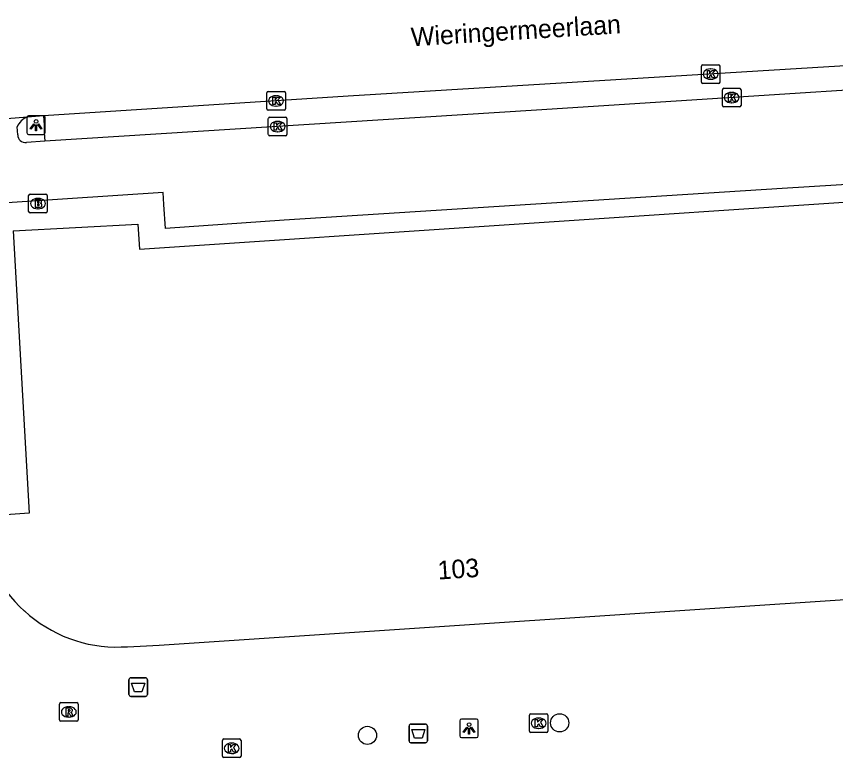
# Model space of a CAD drawing. Extents: x 159689 to 160786, y 387323 to 388339.
# Drawn here: x 160266.51 to 160310.55, y 387792.72 to 387832.56 of the extents above; entities that cross this region are included whole.
import ezdxf

# ---------------------------------------------------------------- set-up
doc = ezdxf.new("R2010")
doc.units = 0
for name, color, linetype in [('IMGEO_Afvalbak', 7, 'Continuous'), ('IMGEO_Boom', 7, 'Continuous'), ('IMGEO_Brandkraan', 7, 'Continuous'), ('IMGEO_Kolk', 7, 'Continuous'), ('IMGEO_Lichtpunt', 7, 'Continuous'), ('IMGEO_Openbare_ruimte_label', 7, 'Continuous'), ('IMGEO_Pand', 7, 'Continuous'), ('IMGEO_Pand_nummerreeks', 7, 'Continuous'), ('IMGEO_Rijbaan_lokaal_open', 7, 'Continuous'), ('IMGEO_Rioolput', 7, 'Continuous'), ('IMGEO_Voetpad_open', 7, 'Continuous')]:
    doc.layers.add(name, color=color, linetype=linetype)

msp = doc.modelspace()

# ---------------------------------------------------------------- linework, layer by layer
at = {"layer": 'IMGEO_Afvalbak'}
for p, q in [((160272.558, 387796.106), (160272.558, 387796.906)), ((160272.558, 387796.906), (160272.558, 387796.106)), ((160272.658, 387797.006), (160273.448, 387797.006)), ((160273.448, 387797.006), (160272.658, 387797.006)), ((160273.548, 387796.906), (160273.548, 387796.106)), ((160273.548, 387796.106), (160273.548, 387796.906)), ((160273.448, 387796.006), (160272.658, 387796.006)), ((160272.658, 387796.006), (160273.448, 387796.006)), ((160287.613, 387793.615), (160287.613, 387794.415)), ((160287.613, 387794.415), (160287.613, 387793.615)), ((160287.713, 387794.515), (160288.503, 387794.515)), ((160288.503, 387794.515), (160287.713, 387794.515)), ((160288.603, 387794.415), (160288.603, 387793.615)), ((160288.603, 387793.615), (160288.603, 387794.415)), ((160288.503, 387793.515), (160287.713, 387793.515)), ((160287.713, 387793.515), (160288.503, 387793.515))]:
    msp.add_line(p, q, dxfattribs=at)
for points in [[(160272.701, 387796.72), (160273.405, 387796.72), (160273.256, 387796.25), (160272.85, 387796.25), (160272.701, 387796.72)], [(160287.756, 387794.229), (160288.46, 387794.229), (160288.311, 387793.759), (160287.905, 387793.759), (160287.756, 387794.229)]]:
    msp.add_lwpolyline(points, dxfattribs=at)
for centre, start, end in [((160272.658, 387796.906), 90, 180), ((160272.658, 387796.906), 90, 180), ((160273.448, 387796.906), 0, 90), ((160273.448, 387796.906), 360, 90), ((160272.658, 387796.106), 180, 270), ((160272.658, 387796.106), 180, 270), ((160273.448, 387796.106), 270, 0), ((160273.448, 387796.106), 270, 0), ((160287.713, 387794.415), 90, 180), ((160287.713, 387794.415), 90, 180), ((160288.503, 387794.415), 0, 90), ((160288.503, 387794.415), 360, 90), ((160287.713, 387793.615), 180, 270), ((160287.713, 387793.615), 180, 270), ((160288.503, 387793.615), 270, 0), ((160288.503, 387793.615), 270, 0)]:
    msp.add_arc(centre, 0.1, start, end, dxfattribs=at)
at = {"layer": 'IMGEO_Boom'}
for centre in [(160295.709, 387794.586), (160285.378, 387793.912)]:
    msp.add_circle(centre, 0.489, dxfattribs=at)
at = {"layer": 'IMGEO_Brandkraan'}
for p, q in [((160267.163, 387822.071), (160267.163, 387822.923)), ((160267.238, 387822.997), (160268.09, 387822.997)), ((160267.651, 387822.777), (160267.676, 387822.777)), ((160268.164, 387822.923), (160268.164, 387822.071)), ((160268.09, 387821.997), (160267.238, 387821.997)), ((160267.674, 387822.217), (160267.649, 387822.217))]:
    msp.add_line(p, q, dxfattribs=at)
for points in [[(160267.163, 387822.071), (160267.163, 387822.923)], [(160267.238, 387822.997), (160268.09, 387822.997)], [(160268.164, 387822.923), (160268.164, 387822.071)], [(160267.511, 387822.697), (160267.511, 387822.297), (160267.724, 387822.297)], [(160267.742, 387822.697), (160267.511, 387822.697)], [(160267.69, 387822.616), (160267.636, 387822.616), (160267.636, 387822.54)], [(160267.636, 387822.54), (160267.689, 387822.54)], [(160267.698, 387822.464), (160267.636, 387822.464), (160267.636, 387822.383)], [(160267.636, 387822.383), (160267.698, 387822.383)], [(160268.09, 387821.997), (160267.238, 387821.997)]]:
    msp.add_lwpolyline(points, dxfattribs=at)
for centre, radius, start, end in [((160267.24, 387822.921), 0.0765, 91.552, 178.448), ((160267.24, 387822.921), 0.0765, 91.552, 178.448), ((160268.088, 387822.921), 0.0765, 1.552, 88.448), ((160268.088, 387822.921), 0.0765, 1.552, 88.448), ((160267.691, 387822.578), 0.0379, 267.8285, 90.9355), ((160267.699, 387822.423), 0.0404, 269.8759, 90.5077), ((160267.73, 387822.548), 0.251, 268.6676, 293.5347), ((160267.746, 387822.552), 0.145, 59.4692, 91.5367), ((160267.771, 387822.599), 0.0922, 285.5137, 58.1501), ((160267.776, 387822.407), 0.105, 301.3115, 78.989), ((160267.24, 387822.073), 0.0765, 181.552, 268.448), ((160267.24, 387822.073), 0.0765, 181.552, 268.448), ((160268.088, 387822.073), 0.0765, 271.552, 358.448), ((160268.088, 387822.073), 0.0765, 271.552, 358.448)]:
    msp.add_arc(centre, radius, start, end, dxfattribs=at)
for centre, major_axis, ratio, start_param, end_param in [((160267.65, 387822.497), (-0.387, 0.002), 0.722429, 4.712389, 7.853982), ((160267.675, 387822.497), (-0.39, 0.002), 0.717154, 1.570796, 4.712389)]:
    msp.add_ellipse(centre, major_axis=major_axis, ratio=ratio, start_param=start_param, end_param=end_param, dxfattribs=at)
at = {"layer": 'IMGEO_Kolk'}
for p, q in [((160303.329, 387829.027), (160303.329, 387829.879)), ((160303.404, 387829.953), (160304.256, 387829.953)), ((160304.33, 387829.879), (160304.33, 387829.027)), ((160303.817, 387829.733), (160303.842, 387829.733)), ((160304.256, 387828.953), (160303.404, 387828.953)), ((160303.84, 387829.173), (160303.815, 387829.173)), ((160280.042, 387828.515), (160280.894, 387828.515)), ((160304.462, 387827.764), (160304.462, 387828.616)), ((160304.537, 387828.69), (160305.389, 387828.69)), ((160305.463, 387828.616), (160305.463, 387827.764)), ((160279.967, 387827.589), (160279.967, 387828.441)), ((160280.455, 387828.295), (160280.48, 387828.295)), ((160280.968, 387828.441), (160280.968, 387827.589)), ((160304.95, 387828.47), (160304.975, 387828.47)), ((160280.478, 387827.735), (160280.453, 387827.735)), ((160305.389, 387827.69), (160304.537, 387827.69)), ((160304.973, 387827.91), (160304.948, 387827.91)), ((160280.894, 387827.515), (160280.042, 387827.515)), ((160280.05, 387826.209), (160280.05, 387827.061)), ((160280.125, 387827.135), (160280.977, 387827.135)), ((160280.538, 387826.915), (160280.563, 387826.915)), ((160281.051, 387827.061), (160281.051, 387826.209)), ((160280.561, 387826.355), (160280.536, 387826.355)), ((160280.977, 387826.135), (160280.125, 387826.135)), ((160294.156, 387795.066), (160295.008, 387795.066)), ((160294.081, 387794.14), (160294.081, 387794.992)), ((160294.569, 387794.846), (160294.594, 387794.846)), ((160295.082, 387794.992), (160295.082, 387794.14)), ((160294.592, 387794.286), (160294.567, 387794.286)), ((160277.656, 387793.718), (160278.508, 387793.718)), ((160295.008, 387794.066), (160294.156, 387794.066)), ((160277.581, 387792.792), (160277.581, 387793.644)), ((160278.069, 387793.498), (160278.094, 387793.498)), ((160278.582, 387793.644), (160278.582, 387792.792)), ((160278.092, 387792.938), (160278.067, 387792.938)), ((160278.508, 387792.718), (160277.656, 387792.718))]:
    msp.add_line(p, q, dxfattribs=at)
for points in [[(160303.329, 387829.027), (160303.329, 387829.879)], [(160303.404, 387829.953), (160304.256, 387829.953)], [(160304.33, 387829.879), (160304.33, 387829.027)], [(160303.65, 387829.653), (160303.773, 387829.653), (160303.773, 387829.502), (160303.903, 387829.653), (160304.067, 387829.653), (160303.921, 387829.502), (160304.074, 387829.253), (160303.922, 387829.253), (160303.837, 387829.417), (160303.773, 387829.35), (160303.773, 387829.253), (160303.65, 387829.253), (160303.65, 387829.653)], [(160304.256, 387828.953), (160303.404, 387828.953)], [(160280.042, 387828.515), (160280.894, 387828.515)], [(160304.462, 387827.764), (160304.462, 387828.616)], [(160304.537, 387828.69), (160305.389, 387828.69)], [(160305.463, 387828.616), (160305.463, 387827.764)], [(160279.967, 387827.589), (160279.967, 387828.441)], [(160280.288, 387828.215), (160280.411, 387828.215), (160280.411, 387828.064), (160280.541, 387828.215), (160280.705, 387828.215), (160280.559, 387828.064), (160280.712, 387827.815), (160280.56, 387827.815), (160280.475, 387827.979), (160280.411, 387827.912), (160280.411, 387827.815), (160280.288, 387827.815), (160280.288, 387828.215)], [(160280.968, 387828.441), (160280.968, 387827.589)], [(160304.783, 387828.39), (160304.906, 387828.39), (160304.906, 387828.239), (160305.036, 387828.39), (160305.2, 387828.39), (160305.054, 387828.239), (160305.207, 387827.99), (160305.055, 387827.99), (160304.97, 387828.154), (160304.906, 387828.087), (160304.906, 387827.99), (160304.783, 387827.99), (160304.783, 387828.39)], [(160305.389, 387827.69), (160304.537, 387827.69)], [(160280.894, 387827.515), (160280.042, 387827.515)], [(160280.05, 387826.209), (160280.05, 387827.061)], [(160280.125, 387827.135), (160280.977, 387827.135)], [(160280.371, 387826.835), (160280.494, 387826.835), (160280.494, 387826.684), (160280.624, 387826.835), (160280.788, 387826.835), (160280.642, 387826.684), (160280.795, 387826.435), (160280.643, 387826.435), (160280.558, 387826.599), (160280.494, 387826.532), (160280.494, 387826.435), (160280.371, 387826.435), (160280.371, 387826.835)], [(160281.051, 387827.061), (160281.051, 387826.209)], [(160280.977, 387826.135), (160280.125, 387826.135)], [(160294.156, 387795.066), (160295.008, 387795.066)], [(160294.081, 387794.14), (160294.081, 387794.992)], [(160294.402, 387794.766), (160294.525, 387794.766), (160294.525, 387794.615), (160294.655, 387794.766), (160294.819, 387794.766), (160294.673, 387794.615), (160294.826, 387794.366), (160294.674, 387794.366), (160294.589, 387794.53), (160294.525, 387794.463), (160294.525, 387794.366), (160294.402, 387794.366), (160294.402, 387794.766)], [(160295.082, 387794.992), (160295.082, 387794.14)], [(160277.656, 387793.718), (160278.508, 387793.718)], [(160295.008, 387794.066), (160294.156, 387794.066)], [(160277.581, 387792.792), (160277.581, 387793.644)], [(160277.902, 387793.418), (160278.025, 387793.418), (160278.025, 387793.267), (160278.155, 387793.418), (160278.319, 387793.418), (160278.173, 387793.267), (160278.326, 387793.018), (160278.174, 387793.018), (160278.089, 387793.182), (160278.025, 387793.115), (160278.025, 387793.018), (160277.902, 387793.018), (160277.902, 387793.418)], [(160278.582, 387793.644), (160278.582, 387792.792)], [(160278.508, 387792.718), (160277.656, 387792.718)]]:
    msp.add_lwpolyline(points, dxfattribs=at)
for centre, start, end in [((160303.406, 387829.877), 91.552, 178.448), ((160303.406, 387829.877), 91.552, 178.448), ((160304.254, 387829.877), 1.552, 88.448), ((160304.254, 387829.877), 1.552, 88.448), ((160303.406, 387829.029), 181.552, 268.448), ((160303.406, 387829.029), 181.552, 268.448), ((160304.254, 387829.029), 271.552, 358.448), ((160304.254, 387829.029), 271.552, 358.448), ((160280.044, 387828.439), 91.552, 178.448), ((160280.044, 387828.439), 91.552, 178.448), ((160280.892, 387828.439), 1.552, 88.448), ((160280.892, 387828.439), 1.552, 88.448), ((160304.539, 387828.614), 91.552, 178.448), ((160304.539, 387828.614), 91.552, 178.448), ((160305.387, 387828.614), 1.552, 88.448), ((160305.387, 387828.614), 1.552, 88.448), ((160304.539, 387827.766), 181.552, 268.448), ((160304.539, 387827.766), 181.552, 268.448), ((160305.387, 387827.766), 271.552, 358.448), ((160305.387, 387827.766), 271.552, 358.448), ((160280.044, 387827.591), 181.552, 268.448), ((160280.044, 387827.591), 181.552, 268.448), ((160280.892, 387827.591), 271.552, 358.448), ((160280.892, 387827.591), 271.552, 358.448), ((160280.127, 387827.059), 91.552, 178.448), ((160280.127, 387827.059), 91.552, 178.448), ((160280.975, 387827.059), 1.552, 88.448), ((160280.975, 387827.059), 1.552, 88.448), ((160280.127, 387826.211), 181.552, 268.448), ((160280.127, 387826.211), 181.552, 268.448), ((160280.975, 387826.211), 271.552, 358.448), ((160280.975, 387826.211), 271.552, 358.448), ((160294.158, 387794.99), 91.552, 178.448), ((160294.158, 387794.99), 91.552, 178.448), ((160295.006, 387794.99), 1.552, 88.448), ((160295.006, 387794.99), 1.552, 88.448), ((160294.158, 387794.142), 181.552, 268.448), ((160294.158, 387794.142), 181.552, 268.448), ((160295.006, 387794.142), 271.552, 358.448), ((160295.006, 387794.142), 271.552, 358.448), ((160277.658, 387793.642), 91.552, 178.448), ((160277.658, 387793.642), 91.552, 178.448), ((160278.506, 387793.642), 1.552, 88.448), ((160278.506, 387793.642), 1.552, 88.448), ((160277.658, 387792.794), 181.552, 268.448), ((160277.658, 387792.794), 181.552, 268.448), ((160278.506, 387792.794), 271.552, 358.448), ((160278.506, 387792.794), 271.552, 358.448)]:
    msp.add_arc(centre, 0.0765, start, end, dxfattribs=at)
for centre, major_axis, ratio, start_param, end_param in [((160303.816, 387829.453), (-0.387, 0.002), 0.722429, 4.712389, 7.853982), ((160303.841, 387829.453), (-0.39, 0.002), 0.717154, 1.570796, 4.712389), ((160280.454, 387828.015), (-0.387, 0.002), 0.722429, 4.712389, 7.853982), ((160280.479, 387828.015), (-0.39, 0.002), 0.717154, 1.570796, 4.712389), ((160304.949, 387828.19), (-0.387, 0.002), 0.722429, 4.712389, 7.853982), ((160304.974, 387828.19), (-0.39, 0.002), 0.717154, 1.570796, 4.712389), ((160280.537, 387826.635), (-0.387, 0.002), 0.722429, 4.712389, 7.853982), ((160280.562, 387826.635), (-0.39, 0.002), 0.717154, 1.570796, 4.712389), ((160294.568, 387794.566), (-0.387, 0.002), 0.722429, 4.712389, 7.853982), ((160294.593, 387794.566), (-0.39, 0.002), 0.717154, 1.570796, 4.712389), ((160278.068, 387793.218), (-0.387, 0.002), 0.722429, 4.712389, 7.853982), ((160278.093, 387793.218), (-0.39, 0.002), 0.717154, 1.570796, 4.712389)]:
    msp.add_ellipse(centre, major_axis=major_axis, ratio=ratio, start_param=start_param, end_param=end_param, dxfattribs=at)
at = {"layer": 'IMGEO_Lichtpunt'}
for p, q in [((160267.967, 387827.211), (160267.159, 387827.211)), ((160267.967, 387827.211), (160267.159, 387827.211)), ((160267.065, 387827.116), (160267.065, 387826.309)), ((160267.065, 387827.116), (160267.065, 387826.309)), ((160268.061, 387826.309), (160268.061, 387827.116)), ((160268.061, 387826.309), (160268.061, 387827.116)), ((160267.159, 387826.215), (160267.967, 387826.215)), ((160267.159, 387826.215), (160267.967, 387826.215)), ((160290.34, 387794.692), (160290.34, 387793.885)), ((160290.34, 387794.692), (160290.34, 387793.885)), ((160291.242, 387794.787), (160290.434, 387794.787)), ((160291.242, 387794.787), (160290.434, 387794.787)), ((160291.336, 387793.885), (160291.336, 387794.692)), ((160291.336, 387793.885), (160291.336, 387794.692)), ((160290.434, 387793.791), (160291.242, 387793.791)), ((160290.434, 387793.791), (160291.242, 387793.791))]:
    msp.add_line(p, q, dxfattribs=at)
for points in [[(160267.439, 387826.78), (160267.478, 387826.752), (160267.29, 387826.49), (160267.252, 387826.517), (160267.439, 387826.78)], [(160267.541, 387826.732), (160267.588, 387826.732), (160267.588, 387826.41), (160267.541, 387826.41), (160267.541, 387826.732)], [(160267.651, 387826.752), (160267.689, 387826.779), (160267.876, 387826.517), (160267.837, 387826.489), (160267.651, 387826.752)], [(160290.714, 387794.356), (160290.753, 387794.328), (160290.565, 387794.066), (160290.527, 387794.093), (160290.714, 387794.356)], [(160290.816, 387794.308), (160290.863, 387794.308), (160290.863, 387793.986), (160290.816, 387793.986), (160290.816, 387794.308)], [(160290.926, 387794.328), (160290.964, 387794.355), (160291.151, 387794.093), (160291.112, 387794.065), (160290.926, 387794.328)]]:
    msp.add_lwpolyline(points, dxfattribs=at)
for centre in [(160267.564, 387826.914), (160290.839, 387794.49)]:
    msp.add_circle(centre, 0.0994, dxfattribs=at)
for centre, start, end in [((160267.159, 387827.116), 90, 180), ((160267.159, 387827.116), 90, 180), ((160267.967, 387827.116), 0, 90), ((160267.967, 387827.116), 0, 90), ((160267.159, 387826.309), 180, 270), ((160267.159, 387826.309), 180, 270), ((160267.967, 387826.309), 270, 0), ((160267.967, 387826.309), 270, 360), ((160290.434, 387794.692), 90, 180), ((160290.434, 387794.692), 90, 180), ((160291.242, 387794.692), 0, 90), ((160291.242, 387794.692), 0, 90), ((160290.434, 387793.885), 180, 270), ((160290.434, 387793.885), 180, 270), ((160291.242, 387793.885), 270, 0), ((160291.242, 387793.885), 270, 360)]:
    msp.add_arc(centre, 0.0946, start, end, dxfattribs=at)
at = {"layer": 'IMGEO_Pand'}
for points in [[(160266.337, 387821.024), (160273.033, 387821.388), (160273.123, 387820.044), (160312.863, 387822.702)], [(160266.337, 387821.024), (160267.186, 387805.852), (160264.435, 387805.656)], [(160272.139, 387798.663), (160272.473, 387798.678), (160274.188, 387798.756), (160314.285, 387801.439)]]:
    msp.add_lwpolyline(points, dxfattribs=at)
for centre, radius, start, end in [((160271.923, 387806.22), 7.51, 184.3083, 228.486), ((160271.91, 387805.987), 7.327, 227.3546, 271.7923)]:
    msp.add_arc(centre, radius, start, end, dxfattribs=at)
at = {"layer": 'IMGEO_Rijbaan_lokaal_open'}
for points in [[(160324.971, 387830.743), (160323.684, 387830.662), (160284.342, 387828.267), (160267.961, 387827.204)], [(160325.045, 387829.487), (160294.459, 387827.513), (160268.037, 387825.843)], [(160267.961, 387827.204), (160267.095, 387827.148)], [(160267.095, 387827.148), (160245.41, 387825.395)], [(160266.581, 387826.192), (160266.55, 387826.617)], [(160268.037, 387825.843), (160267.046, 387825.781)], [(160325.4, 387824.392), (160307.674, 387823.303), (160280.899, 387821.601), (160274.521, 387821.163), (160274.439, 387822.446), (160274.398, 387823.082), (160266.548, 387822.576), (160264.374, 387822.431)]]:
    msp.add_lwpolyline(points, dxfattribs=at)
for centre, radius, start, end in [((160267.431, 387826.258), 0.951, 110.671, 157.8381), ((160266.985, 387826.181), 0.405, 178.4367, 278.6182)]:
    msp.add_arc(centre, radius, start, end, dxfattribs=at)
at = {"layer": 'IMGEO_Rioolput'}
for p, q in [((160268.824, 387794.745), (160268.824, 387795.597)), ((160268.899, 387795.671), (160269.751, 387795.671)), ((160269.312, 387795.451), (160269.337, 387795.451)), ((160269.825, 387795.597), (160269.825, 387794.745)), ((160269.751, 387794.671), (160268.899, 387794.671)), ((160269.335, 387794.891), (160269.31, 387794.891))]:
    msp.add_line(p, q, dxfattribs=at)
for points in [[(160268.824, 387794.745), (160268.824, 387795.597)], [(160268.899, 387795.671), (160269.751, 387795.671)], [(160269.825, 387795.597), (160269.825, 387794.745)], [(160269.413, 387795.369), (160269.161, 387795.371), (160269.161, 387794.971)], [(160269.161, 387794.971), (160269.285, 387794.971), (160269.285, 387795.133), (160269.296, 387795.133)], [(160269.339, 387795.29), (160269.285, 387795.29), (160269.285, 387795.209)], [(160269.285, 387795.209), (160269.337, 387795.209)], [(160269.343, 387795.104), (160269.414, 387794.971), (160269.554, 387794.971), (160269.489, 387795.097)], [(160269.751, 387794.671), (160268.899, 387794.671)]]:
    msp.add_lwpolyline(points, dxfattribs=at)
for centre, radius, start, end in [((160268.901, 387795.595), 0.0765, 91.552, 178.448), ((160268.901, 387795.595), 0.0765, 91.552, 178.448), ((160269.749, 387795.595), 0.0765, 1.552, 88.448), ((160269.749, 387795.595), 0.0765, 1.552, 88.448), ((160269.295, 387795.08), 0.0533, 26.0293, 88.6989), ((160269.321, 387795.398), 0.19, 274.7715, 282.9687), ((160269.345, 387795.194), 0.0964, 77.0061, 93.1865), ((160269.359, 387795.251), 0.0378, 276.6634, 79.6772), ((160269.412, 387795.259), 0.109, 350.3612, 89.416), ((160269.41, 387795.259), 0.112, 277.5842, 350.9817), ((160269.394, 387795.044), 0.108, 29.5134, 73.7905), ((160268.901, 387794.747), 0.0765, 181.552, 268.448), ((160268.901, 387794.747), 0.0765, 181.552, 268.448), ((160269.749, 387794.747), 0.0765, 271.552, 358.448), ((160269.749, 387794.747), 0.0765, 271.552, 358.448)]:
    msp.add_arc(centre, radius, start, end, dxfattribs=at)
for centre, major_axis, ratio, start_param, end_param in [((160269.311, 387795.171), (-0.387, 0.002), 0.722429, 4.712389, 7.853982), ((160269.336, 387795.171), (-0.39, 0.002), 0.717154, 1.570796, 4.712389)]:
    msp.add_ellipse(centre, major_axis=major_axis, ratio=ratio, start_param=start_param, end_param=end_param, dxfattribs=at)
at = {"layer": 'IMGEO_Voetpad_open'}
msp.add_lwpolyline([(160267.961, 387827.204), (160267.991, 387826.736), (160268.007, 387826.316), (160268.037, 387825.843)], dxfattribs=at)

# ---------------------------------------------------------------- texts
at = {"layer": 'IMGEO_Openbare_ruimte_label'}
msp.add_text('Wieringermeerlaan', height=1, rotation=3.5549, dxfattribs=at).set_placement((160287.75, 387830.948))
at = {"layer": 'IMGEO_Pand_nummerreeks'}
msp.add_text('103', height=1, rotation=3.8281, dxfattribs=at).set_placement((160289.185, 387802.285))

doc.saveas('drawing.dxf')
